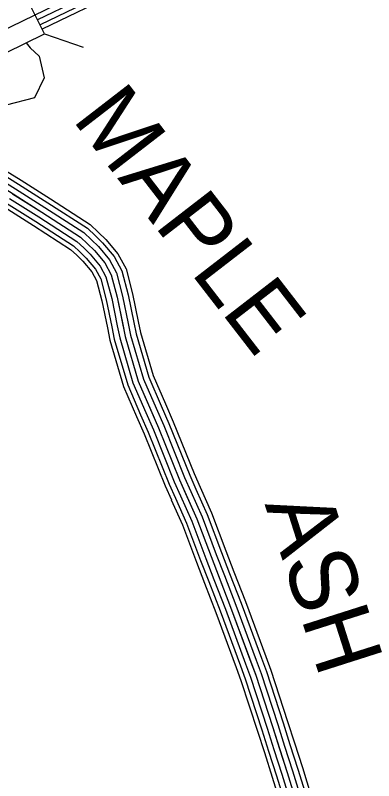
# Model space of a CAD drawing. Extents: x 1551132 to 1791609, y 378168 to 563823.
# Drawn here: x 1667652 to 1669634, y 459919 to 464155 of the extents above; entities that cross this region are included whole.
import ezdxf

# ---------------------------------------------------------------- set-up
doc = ezdxf.new("R2010")
doc.units = 0
for name, color, linetype in [('DESIGN - ROW - Right-of-Way and Easement Labels', 7, 'Continuous'), ('DESIGN - TRANSPORTATION - Text', 7, 'Continuous'), ('SURVEY - CONTOURS - Intermediate with optional Text', 7, 'Continuous'), ('SURVEY - DRAINAGE - Storm Sewer', 7, 'Continuous')]:
    doc.layers.add(name, color=color, linetype=linetype)

msp = doc.modelspace()

# ---------------------------------------------------------------- linework, layer by layer
at = {"layer": 'DESIGN - TRANSPORTATION - Text'}
msp.add_lwpolyline([(1667711.997, 464002.564), (1667734.847, 463974.43), (1667784.17, 463929.213), (1667810.878, 463807.943), (1667757.454, 463699.007), (1667601.283, 463657.897), (1667348.539, 463688.723), (1667286.574, 463689.623), (1667245.091, 463696.765)], dxfattribs=at)
at = {"layer": 'SURVEY - CONTOURS - Intermediate with optional Text'}
for points in [[(1668829.109, 472960.731), (1669360.629, 471527.503), (1669370.937, 471508.027), (1669486.926, 471178.527), (1669516.092, 471068.333), (1669535.533, 470958.13), (1669551.732, 470851.177), (1669540.366, 470691.606), (1669411.21, 470000.213), (1669071.168, 468832.433), (1668995.278, 468457.598), (1668964.936, 468038.72), (1668978.077, 466613.258), (1668780.864, 465530.163), (1668690.008, 465060.609), (1668544.936, 464725.242), (1668442.722, 464559.146), (1668265.301, 464402.125), (1667561.417, 464059.666), (1667313.74, 463939.496)], [(1668205.311, 464338.465), (1667775.004, 464129.109)], [(1668218.877, 464310.589), (1667788.595, 464101.242)], [(1668230.127, 464287.464), (1667799.862, 464078.125)], [(1667254.066, 463477.142), (1667319.006, 463385.098), (1667350.747, 463348.847), (1667396.521, 463316.496), (1667551.876, 463221.319), (1667798.803, 463065.457), (1668011.865, 462927.845), (1668089.338, 462853.226), (1668146.845, 462784.758), (1668182.369, 462718.44), (1668215.451, 462594.078), (1668259.858, 462377.531), (1668332.048, 462130.766), (1668444.162, 461871.709), (1668560.068, 461584.594), (1668656.49, 461367.688), (1668734.963, 461158.924), (1668842.927, 460879.875), (1668982.166, 460502.499), (1669074.097, 460219.558), (1669156.228, 459964.71), (1669222.643, 459748.013)], [(1667285.715, 463486.059), (1667343.397, 463404.299), (1667371.646, 463372.039), (1667413.579, 463342.397), (1667568.25, 463247.645), (1667653.765, 463193.668)], [(1667314.823, 463498.568), (1667367.788, 463423.499), (1667392.538, 463395.232), (1667430.645, 463368.306), (1667584.616, 463273.97), (1667670.306, 463219.886)], [(1667339.139, 463508.71), (1667388.029, 463439.425), (1667409.879, 463414.474), (1667444.795, 463389.79), (1667598.199, 463295.813), (1667684.031, 463241.628)], [(1667670.289, 463219.894), (1667832.169, 463117.716), (1668050.547, 462976.671), (1668094.671, 462934.178)], [(1667684.014, 463241.636), (1667846.01, 463139.392), (1668066.588, 462996.922), (1668112.504, 462952.704)], [(1667653.748, 463193.677), (1667815.486, 463091.582), (1668031.206, 462952.254), (1668073.163, 462911.853)], [(1667620.649, 463141.242), (1667782.12, 463039.331), (1667992.523, 462903.436), (1668030.164, 462867.185)], [(1667637.198, 463167.459), (1667798.803, 463065.457), (1668011.865, 462927.845), (1668051.664, 462889.519)], [(1667590.916, 463094.124), (1667752.137, 462992.363), (1667957.766, 462859.551), (1667991.515, 462827.051)], [(1667604.108, 463115.025), (1667765.437, 463013.197), (1667973.182, 462879.019), (1668008.656, 462844.859)], [(1668094.654, 462934.187), (1668134.703, 462895.611), (1668198.46, 462819.709), (1668240.426, 462741.357), (1668275.825, 462608.287), (1668307.191, 462455.341)], [(1668112.496, 462952.712), (1668153.52, 462913.195), (1668219.868, 462834.201), (1668264.509, 462750.857), (1668300.866, 462614.179), (1668332.382, 462460.508)], [(1668051.647, 462889.527), (1668089.338, 462853.226), (1668146.845, 462784.758), (1668182.369, 462718.44), (1668215.451, 462594.078), (1668246.459, 462442.882)], [(1668073.155, 462911.853), (1668112.021, 462874.419), (1668172.652, 462802.233), (1668211.401, 462729.898), (1668245.642, 462601.187), (1668276.825, 462449.108)], [(1668008.64, 462844.868), (1668043.972, 462810.842), (1668095.229, 462749.807), (1668124.312, 462695.522), (1668155.078, 462579.869), (1668185.727, 462430.424)], [(1668030.139, 462867.202), (1668066.655, 462832.034), (1668121.037, 462767.282), (1668153.336, 462706.981), (1668185.26, 462586.969), (1668216.093, 462436.657)], [(1667991.498, 462827.067), (1668025.881, 462793.941), (1668074.655, 462735.873), (1668101.162, 462686.389), (1668131.012, 462574.202), (1668161.511, 462425.457)], [(1668332.373, 462460.525), (1668345.056, 462398.698), (1668414.705, 462160.617), (1668482.52, 462003.921)], [(1668161.502, 462425.474), (1668175.627, 462356.605), (1668250.334, 462101.257), (1668322.44, 461934.636)], [(1668185.719, 462430.44), (1668199.635, 462362.572), (1668273.625, 462109.665), (1668345.123, 461944.453)], [(1668216.085, 462436.666), (1668229.751, 462370.047), (1668302.832, 462120.216), (1668373.572, 461956.761)], [(1668246.45, 462442.899), (1668259.858, 462377.531), (1668332.048, 462130.766), (1668402.022, 461969.078)], [(1668276.816, 462449.133), (1668289.966, 462385.014), (1668361.264, 462141.316), (1668430.471, 461981.395)], [(1668307.182, 462455.358), (1668320.082, 462392.489), (1668390.472, 462151.867), (1668458.92, 461993.704)], [(1668458.912, 461993.721), (1668501.361, 461895.635), (1668617.158, 461608.803), (1668650.949, 461532.776)], [(1668482.511, 462003.938), (1668525.094, 461905.552), (1668640.832, 461618.844), (1668674.448, 461543.226)], [(1668373.564, 461956.778), (1668415.563, 461859.751), (1668531.527, 461572.493), (1668565.976, 461495)], [(1668402.013, 461969.095), (1668444.162, 461871.709), (1668560.068, 461584.594), (1668594.3, 461507.592)], [(1668430.463, 461981.412), (1668472.762, 461883.668), (1668588.609, 461596.694), (1668622.624, 461520.184)], [(1668322.432, 461934.653), (1668364.156, 461838.25), (1668480.22, 461550.734), (1668515.06, 461472.366)], [(1668345.115, 461944.469), (1668386.964, 461847.784), (1668502.977, 461560.385), (1668537.651, 461482.408)], [(1668650.94, 461532.792), (1668713.881, 461391.214), (1668792.895, 461181.016), (1668837.478, 461065.78)], [(1668674.44, 461543.243), (1668737.688, 461400.964), (1668816.92, 461190.183), (1668861.46, 461075.055)], [(1668565.967, 461495.016), (1668627.791, 461355.929), (1668705.997, 461147.874), (1668750.746, 461032.221)], [(1668594.292, 461507.608), (1668656.49, 461367.688), (1668734.963, 461158.924), (1668779.654, 461043.405)], [(1668622.616, 461520.2), (1668685.19, 461379.447), (1668763.929, 461169.974), (1668808.562, 461054.588)], [(1668515.052, 461472.382), (1668576.217, 461334.787), (1668653.94, 461128.023), (1668698.781, 461012.112)], [(1668537.643, 461482.424), (1668599.1, 461344.162), (1668677.031, 461136.832), (1668721.83, 461021.029)], [(1668837.478, 461065.797), (1668900.926, 460901.793), (1669013.473, 460596.768)], [(1668861.46, 461075.072), (1668924.984, 460910.884), (1669037.598, 460605.668)], [(1668721.83, 461021.046), (1668784.929, 460857.958), (1668897.143, 460553.834)], [(1668750.746, 461032.238), (1668813.928, 460868.917), (1668926.225, 460564.567)], [(1668779.654, 461043.421), (1668842.927, 460879.875), (1668955.308, 460575.301)], [(1668808.562, 461054.605), (1668871.927, 460890.834), (1668984.391, 460586.034)], [(1668698.781, 461012.129), (1668761.813, 460849.216), (1668873.951, 460545.283)], [(1669013.465, 460596.776), (1669040.756, 460522.816), (1669133.087, 460238.65), (1669171.411, 460119.697)], [(1669037.589, 460605.677), (1669065.055, 460531.25), (1669157.553, 460246.567), (1669195.894, 460127.589)], [(1668897.134, 460553.842), (1668923.575, 460482.182), (1669015.106, 460200.466), (1669053.397, 460081.663)], [(1668926.217, 460564.575), (1668952.875, 460492.34), (1669044.606, 460210.016), (1669082.896, 460091.172)], [(1668955.3, 460575.309), (1668982.166, 460502.499), (1669074.097, 460219.558), (1669112.404, 460100.68)], [(1668984.382, 460586.043), (1669011.457, 460512.657), (1669103.588, 460229.1), (1669141.912, 460110.189)], [(1668873.943, 460545.292), (1668900.226, 460474.081), (1668991.59, 460192.857), (1669029.873, 460074.079)], [(1669195.894, 460127.606), (1669239.909, 459991.019), (1669306.883, 459772.48), (1669341.765, 459645.393)], [(1669082.896, 460091.188), (1669126.654, 459955.41), (1669192.869, 459739.362), (1669227.284, 459613.968)], [(1669112.404, 460100.697), (1669156.228, 459964.71), (1669222.643, 459748.013), (1669257.175, 459622.176)], [(1669141.912, 460110.205), (1669185.802, 459974.01), (1669252.417, 459756.663), (1669287.066, 459630.385)], [(1669171.411, 460119.714), (1669215.376, 459983.302), (1669282.191, 459765.305), (1669316.966, 459638.585)], [(1669029.873, 460074.096), (1669073.505, 459938.701), (1669139.361, 459723.829), (1669173.552, 459599.225)], [(1669053.397, 460081.68), (1669097.079, 459946.118), (1669163.094, 459730.721), (1669197.385, 459605.767)]]:
    msp.add_lwpolyline(points, dxfattribs=at)
at = {"layer": 'SURVEY - DRAINAGE - Storm Sewer'}
msp.add_line((1667812.742, 464051.721), (1668027.494, 463977.784), dxfattribs=at)
msp.add_lwpolyline([(1667495.055, 464161.088), (1667599.194, 463947.524), (1667812.742, 464051.721), (1667708.628, 464265.269)], close=True, dxfattribs=at)

# ---------------------------------------------------------------- texts
at = {"layer": 'DESIGN - ROW - Right-of-Way and Easement Labels'}
for s, height, rotation, p in [('MAPLE', 370.0025, 307.698894, (1667962.124, 463580.02)), ('ASH', 370.0077, 287.699428, (1669030.657, 461448.932))]:
    msp.add_text(s, height=height, rotation=rotation, dxfattribs=at).set_placement(p)

doc.saveas('drawing.dxf')
